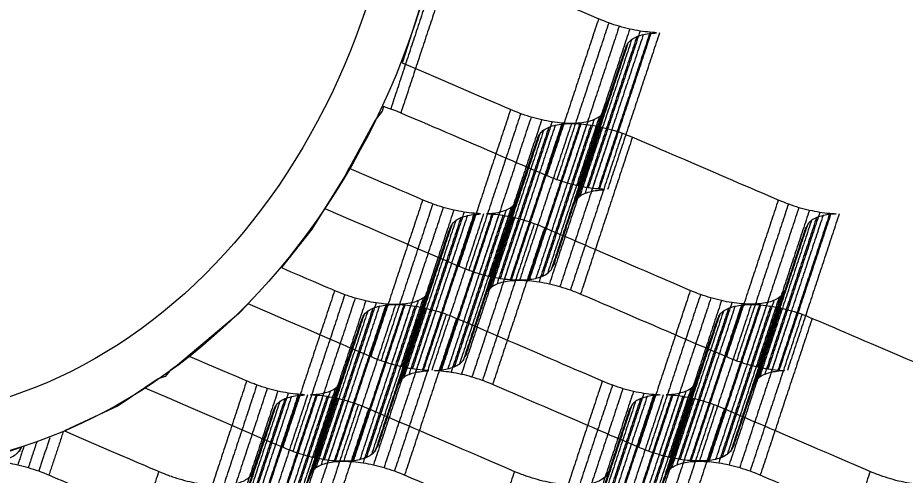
# Model space of a CAD drawing. Extents: x 638850 to 644908, y 297188 to 298900.
# Drawn here: x 643652.12 to 643691.36, y 298457.68 to 298477.89 of the extents above; entities that cross this region are included whole.
import ezdxf

# ---------------------------------------------------------------- set-up
doc = ezdxf.new("R2010")
doc.units = 0
doc.layers.add('12', color=7, linetype='Continuous')
doc.layers.add('5', color=7, linetype='Continuous')

msp = doc.modelspace()

# ---------------------------------------------------------------- linework, layer by layer
at = {"layer": '12'}
msp.add_line((643652.29, 298458.908), (643652.29, 298458.91), dxfattribs=at)
for points in [[(643670.619, 298480.888), (643670.304, 298479.597), (643669.13, 298475.936), (643669.116, 298475.905)], [(643668.288, 298473.972), (643668.241, 298473.758), (643667.917, 298473.361)], [(643667.917, 298473.361), (643666.576, 298470.894), (643665.693, 298469.464)], [(643666.765, 298471.242), (643666.576, 298470.894), (643665.125, 298468.545), (643663.781, 298466.85)], [(643662.312, 298465.246), (643661.88, 298464.814), (643659.187, 298462.533), (643658.86, 298462.309)], [(643659.674, 298462.945), (643659.187, 298462.533), (643658.86, 298462.309)], [(643658.86, 298462.309), (643658.645, 298462.046), (643658.322, 298461.941)], [(643658.86, 298462.309), (643658.645, 298462.046), (643658.322, 298461.941)], [(643658.322, 298461.941), (643656.564, 298460.737), (643654.188, 298459.632)], [(643658.322, 298461.941), (643657.737, 298461.54)], [(643652.29, 298458.91), (643650.763, 298458.388), (643650.246, 298458.335)]]:
    msp.add_lwpolyline(points, dxfattribs=at)
for points, degree in [([(643670.904, 298480.795), (643668.612, 298473.866)], 1), ([(643669.116, 298475.905), (643673.912, 298473.837), (643674.36, 298473.659), (643674.822, 298473.51), (643675.289, 298473.389), (643675.748, 298473.299), (643676.19, 298473.245), (643676.606, 298473.227), (643676.987, 298473.245), (643677.322, 298473.299), (643677.605, 298473.389), (643677.832, 298473.51), (643677.994, 298473.659), (643678.091, 298473.837), (643679.012, 298476.618), (643679.109, 298476.796), (643679.271, 298476.947), (643679.498, 298477.069), (643679.781, 298477.155), (643680.116, 298477.209), (643680.497, 298477.228), (643680.081, 298477.247), (643679.638, 298477.301), (643679.179, 298477.387), (643678.712, 298477.509), (643678.251, 298477.66), (643677.8, 298477.838), (643671.355, 298480.619), (643670.904, 298480.795), (643670.619, 298480.888)], 3), ([(643671.355, 298480.619), (643669.06, 298473.691)], 1), ([(643677.8, 298477.838), (643675.507, 298470.91)], 1), ([(643678.251, 298477.66), (643675.956, 298470.732)], 1), ([(643678.712, 298477.509), (643676.417, 298470.581)], 1), ([(643679.179, 298477.387), (643676.884, 298470.459)], 1), ([(643679.638, 298477.301), (643677.343, 298470.373)], 1), ([(643680.081, 298477.247), (643677.786, 298470.319)], 1), ([(643680.116, 298477.209), (643677.821, 298470.281)], 1), ([(643680.497, 298477.228), (643678.202, 298470.3)], 1), ([(643679.109, 298476.796), (643676.814, 298469.868)], 1), ([(643679.271, 298476.947), (643676.976, 298470.019)], 1), ([(643679.498, 298477.069), (643677.203, 298470.14)], 1), ([(643679.781, 298477.155), (643677.486, 298470.227)], 1), ([(643679.012, 298476.618), (643676.717, 298469.69)], 1), ([(643665.693, 298469.464), (643671.617, 298466.909), (643672.065, 298466.73), (643672.529, 298466.582), (643672.994, 298466.46), (643673.453, 298466.371), (643673.895, 298466.317), (643674.311, 298466.298), (643674.692, 298466.317), (643675.027, 298466.371), (643675.31, 298466.46), (643675.537, 298466.582), (643675.699, 298466.73), (643675.796, 298466.909), (643676.717, 298469.69), (643676.814, 298469.868), (643676.976, 298470.019), (643677.203, 298470.14), (643677.486, 298470.227), (643677.821, 298470.281), (643678.202, 298470.3), (643677.786, 298470.319), (643677.343, 298470.373), (643676.884, 298470.459), (643676.417, 298470.581), (643675.956, 298470.732), (643675.507, 298470.91), (643669.06, 298473.691), (643668.612, 298473.866), (643668.288, 298473.972)], 3), ([(643673.912, 298473.837), (643671.617, 298466.909)], 1), ([(643674.36, 298473.659), (643672.065, 298466.73)], 1), ([(643677.994, 298473.659), (643675.699, 298466.73)], 1), ([(643678.091, 298473.837), (643675.796, 298466.909)], 1), ([(643674.822, 298473.51), (643672.529, 298466.582)], 1), ([(643675.289, 298473.389), (643672.994, 298466.46)], 1), ([(643675.748, 298473.299), (643673.453, 298466.371)], 1), ([(643677.322, 298473.299), (643675.027, 298466.371)], 1), ([(643677.605, 298473.389), (643675.31, 298466.46)], 1), ([(643677.832, 298473.51), (643675.537, 298466.582)], 1), ([(643686.04, 298465.837), (643686.958, 298468.618), (643687.055, 298468.796), (643687.22, 298468.947), (643687.444, 298469.069), (643687.728, 298469.155), (643688.065, 298469.209), (643688.443, 298469.228), (643688.027, 298469.247), (643687.587, 298469.301), (643687.125, 298469.387), (643686.661, 298469.509), (643686.197, 298469.66), (643685.748, 298469.838), (643679.301, 298472.619), (643678.853, 298472.797), (643678.391, 298472.946), (643677.924, 298473.067), (643677.465, 298473.156), (643677.022, 298473.21), (643676.606, 298473.227), (643676.226, 298473.21), (643675.891, 298473.156), (643675.607, 298473.067), (643675.38, 298472.946), (643675.218, 298472.797), (643675.121, 298472.619), (643674.201, 298469.838), (643674.103, 298469.66), (643673.941, 298469.509), (643673.715, 298469.387), (643673.431, 298469.301), (643673.096, 298469.247), (643672.716, 298469.228), (643673.131, 298469.209), (643673.574, 298469.155), (643674.033, 298469.069), (643674.5, 298468.947), (643674.962, 298468.796), (643675.413, 298468.618), (643681.858, 298465.837), (643682.309, 298465.658), (643682.77, 298465.51), (643683.237, 298465.388), (643683.696, 298465.299), (643684.139, 298465.245), (643684.555, 298465.229), (643684.933, 298465.245), (643685.268, 298465.299), (643685.554, 298465.388), (643685.778, 298465.51), (643685.943, 298465.658), (643686.04, 298465.837)], 3), ([(643675.38, 298472.946), (643673.085, 298466.018)], 1), ([(643675.607, 298473.067), (643673.312, 298466.139)], 1), ([(643675.891, 298473.156), (643673.596, 298466.228)], 1), ([(643676.19, 298473.245), (643673.895, 298466.317)], 1), ([(643676.226, 298473.21), (643673.933, 298466.282)], 1), ([(643676.606, 298473.227), (643674.311, 298466.298)], 1), ([(643676.606, 298473.227), (643674.311, 298466.298)], 1), ([(643676.987, 298473.245), (643674.692, 298466.317)], 1), ([(643677.022, 298473.21), (643674.727, 298466.282)], 1), ([(643677.465, 298473.156), (643675.17, 298466.228)], 1), ([(643677.924, 298473.067), (643675.629, 298466.139)], 1), ([(643678.391, 298472.946), (643676.096, 298466.018)], 1), ([(643675.121, 298472.619), (643672.826, 298465.691)], 1), ([(643675.218, 298472.797), (643672.923, 298465.869)], 1), ([(643678.853, 298472.797), (643676.558, 298465.869)], 1), ([(643679.301, 298472.619), (643677.009, 298465.691)], 1), ([(643663.781, 298466.85), (643666.13, 298465.837), (643666.581, 298465.658), (643667.043, 298465.51), (643667.51, 298465.388), (643667.969, 298465.299), (643668.412, 298465.245), (643668.828, 298465.229), (643669.206, 298465.245), (643669.54, 298465.299), (643669.827, 298465.388), (643670.051, 298465.51), (643670.215, 298465.658), (643670.313, 298465.837), (643671.231, 298468.618), (643671.328, 298468.796), (643671.492, 298468.947), (643671.717, 298469.069), (643672, 298469.155), (643672.338, 298469.209), (643672.716, 298469.228), (643672.3, 298469.247), (643671.857, 298469.301), (643671.398, 298469.387), (643670.934, 298469.509), (643670.469, 298469.66), (643670.021, 298469.838), (643666.765, 298471.242)], 3), ([(643670.021, 298469.838), (643667.726, 298462.91)], 1), ([(643674.201, 298469.838), (643671.908, 298462.91)], 1), ([(643685.748, 298469.838), (643683.453, 298462.91)], 1), ([(643670.469, 298469.66), (643668.177, 298462.732)], 1), ([(643670.934, 298469.509), (643668.639, 298462.58)], 1), ([(643671.398, 298469.387), (643669.106, 298462.459)], 1), ([(643673.715, 298469.387), (643671.422, 298462.459)], 1), ([(643673.941, 298469.509), (643671.646, 298462.58)], 1), ([(643674.103, 298469.66), (643671.811, 298462.732)], 1), ([(643686.197, 298469.66), (643683.904, 298462.732)], 1), ([(643686.661, 298469.509), (643684.366, 298462.58)], 1), ([(643687.125, 298469.387), (643684.833, 298462.459)], 1), ([(643671.492, 298468.947), (643669.197, 298462.019)], 1), ([(643671.717, 298469.069), (643669.422, 298462.14)], 1), ([(643671.857, 298469.301), (643669.565, 298462.373)], 1), ([(643672, 298469.155), (643669.708, 298462.227)], 1), ([(643672.3, 298469.247), (643670.007, 298462.319)], 1), ([(643672.338, 298469.209), (643670.043, 298462.281)], 1), ([(643672.716, 298469.228), (643670.423, 298462.3)], 1), ([(643672.716, 298469.228), (643670.423, 298462.3)], 1), ([(643673.096, 298469.247), (643670.801, 298462.319)], 1), ([(643673.131, 298469.209), (643670.836, 298462.281)], 1), ([(643673.431, 298469.301), (643671.136, 298462.373)], 1), ([(643673.574, 298469.155), (643671.279, 298462.227)], 1), ([(643674.033, 298469.069), (643671.738, 298462.14)], 1), ([(643674.5, 298468.947), (643672.205, 298462.019)], 1), ([(643687.22, 298468.947), (643684.925, 298462.019)], 1), ([(643687.444, 298469.069), (643685.152, 298462.14)], 1), ([(643687.587, 298469.301), (643685.292, 298462.373)], 1), ([(643687.728, 298469.155), (643685.435, 298462.227)], 1), ([(643688.027, 298469.247), (643685.735, 298462.319)], 1), ([(643688.065, 298469.209), (643685.77, 298462.281)], 1), ([(643688.443, 298469.228), (643686.151, 298462.3)], 1), ([(643671.231, 298468.618), (643668.938, 298461.689)], 1), ([(643671.328, 298468.796), (643669.033, 298461.868)], 1), ([(643674.962, 298468.796), (643672.667, 298461.868)], 1), ([(643675.413, 298468.618), (643673.118, 298461.689)], 1), ([(643686.958, 298468.618), (643684.666, 298461.689)], 1), ([(643687.055, 298468.796), (643684.76, 298461.868)], 1), ([(643683.745, 298458.908), (643684.666, 298461.689), (643684.76, 298461.868), (643684.925, 298462.019), (643685.152, 298462.14), (643685.435, 298462.227), (643685.77, 298462.281), (643686.151, 298462.3), (643685.735, 298462.319), (643685.292, 298462.373), (643684.833, 298462.459), (643684.366, 298462.58), (643683.904, 298462.732), (643683.453, 298462.91), (643677.009, 298465.691), (643676.558, 298465.869), (643676.096, 298466.018), (643675.629, 298466.139), (643675.17, 298466.228), (643674.727, 298466.282), (643674.311, 298466.298), (643673.933, 298466.282), (643673.596, 298466.228), (643673.312, 298466.139), (643673.085, 298466.018), (643672.923, 298465.869), (643672.826, 298465.691), (643671.908, 298462.91), (643671.811, 298462.732), (643671.646, 298462.58), (643671.422, 298462.459), (643671.136, 298462.373), (643670.801, 298462.319), (643670.423, 298462.3), (643670.836, 298462.281), (643671.279, 298462.227), (643671.738, 298462.14), (643672.205, 298462.019), (643672.667, 298461.868), (643673.118, 298461.689), (643679.563, 298458.908), (643680.014, 298458.73), (643680.475, 298458.582), (643680.942, 298458.46), (643681.401, 298458.371), (643681.844, 298458.317), (643682.26, 298458.301), (643682.638, 298458.317), (643682.976, 298458.371), (643683.259, 298458.46), (643683.486, 298458.582), (643683.648, 298458.73), (643683.745, 298458.908)], 3), ([(643666.13, 298465.837), (643663.835, 298458.908)], 1), ([(643670.313, 298465.837), (643668.018, 298458.908)], 1), ([(643681.858, 298465.837), (643679.563, 298458.908)], 1), ([(643686.04, 298465.837), (643683.745, 298458.908)], 1), ([(643666.581, 298465.658), (643664.286, 298458.73)], 1), ([(643667.043, 298465.51), (643664.748, 298458.582)], 1), ([(643670.051, 298465.51), (643667.758, 298458.582)], 1), ([(643670.215, 298465.658), (643667.92, 298458.73)], 1), ([(643682.309, 298465.658), (643680.014, 298458.73)], 1), ([(643682.77, 298465.51), (643680.475, 298458.582)], 1), ([(643685.778, 298465.51), (643683.486, 298458.582)], 1), ([(643685.943, 298465.658), (643683.648, 298458.73)], 1), ([(643657.737, 298461.54), (643663.835, 298458.908), (643664.286, 298458.73), (643664.748, 298458.582), (643665.215, 298458.46), (643665.674, 298458.371), (643666.117, 298458.317), (643666.533, 298458.301), (643666.911, 298458.317), (643667.248, 298458.371), (643667.532, 298458.46), (643667.758, 298458.582), (643667.92, 298458.73), (643668.018, 298458.908), (643668.938, 298461.689), (643669.033, 298461.868), (643669.197, 298462.019), (643669.422, 298462.14), (643669.708, 298462.227), (643670.043, 298462.281), (643670.423, 298462.3), (643670.007, 298462.319), (643669.565, 298462.373), (643669.106, 298462.459), (643668.639, 298462.58), (643668.177, 298462.732), (643667.726, 298462.91), (643662.312, 298465.246)], 3), ([(643678.259, 298457.837), (643679.179, 298460.618), (643679.277, 298460.796), (643679.439, 298460.947), (643679.665, 298461.068), (643679.949, 298461.155), (643680.284, 298461.209), (643680.664, 298461.228), (643680.249, 298461.247), (643679.806, 298461.301), (643679.347, 298461.387), (643678.88, 298461.509), (643678.418, 298461.66), (643677.967, 298461.838), (643671.522, 298464.619), (643671.071, 298464.797), (643670.61, 298464.946), (643670.142, 298465.067), (643669.683, 298465.156), (643669.241, 298465.21), (643668.828, 298465.229), (643668.447, 298465.21), (643668.112, 298465.156), (643667.826, 298465.067), (643667.602, 298464.946), (643667.437, 298464.797), (643667.343, 298464.619), (643666.422, 298461.838), (643666.325, 298461.66), (643666.163, 298461.509), (643665.936, 298461.387), (643665.652, 298461.301), (643665.315, 298461.247), (643664.937, 298461.228), (643665.353, 298461.209), (643665.795, 298461.155), (643666.254, 298461.068), (643666.719, 298460.947), (643667.183, 298460.796), (643667.631, 298460.618), (643674.079, 298457.837), (643674.527, 298457.661), (643674.992, 298457.51), (643675.456, 298457.388), (643675.915, 298457.299), (643676.358, 298457.245), (643676.774, 298457.229), (643677.154, 298457.245), (643677.489, 298457.299), (643677.773, 298457.388), (643677.999, 298457.51), (643678.161, 298457.661), (643678.259, 298457.837)], 3), ([(643667.51, 298465.388), (643665.215, 298458.46)], 1), ([(643667.826, 298465.067), (643665.534, 298458.139)], 1), ([(643667.969, 298465.299), (643665.674, 298458.371)], 1), ([(643668.112, 298465.156), (643665.817, 298458.228)], 1), ([(643668.412, 298465.245), (643666.117, 298458.317)], 1), ([(643668.447, 298465.21), (643666.152, 298458.282)], 1), ([(643668.828, 298465.229), (643666.533, 298458.301)], 1), ([(643668.828, 298465.229), (643666.533, 298458.301)], 1), ([(643669.206, 298465.245), (643666.911, 298458.317)], 1), ([(643669.241, 298465.21), (643666.948, 298458.282)], 1), ([(643669.54, 298465.299), (643667.248, 298458.371)], 1), ([(643669.683, 298465.156), (643667.391, 298458.228)], 1), ([(643669.827, 298465.388), (643667.532, 298458.46)], 1), ([(643670.142, 298465.067), (643667.85, 298458.139)], 1), ([(643693.986, 298457.837), (643694.907, 298460.618), (643695.004, 298460.796), (643695.166, 298460.947), (643695.393, 298461.068), (643695.676, 298461.155), (643696.011, 298461.209), (643696.392, 298461.228), (643695.976, 298461.247), (643695.533, 298461.301), (643695.074, 298461.387), (643694.607, 298461.509), (643694.145, 298461.66), (643693.697, 298461.838), (643687.25, 298464.619), (643686.801, 298464.797), (643686.337, 298464.946), (643685.87, 298465.067), (643685.411, 298465.156), (643684.971, 298465.21), (643684.555, 298465.229), (643684.174, 298465.21), (643683.84, 298465.156), (643683.556, 298465.067), (643683.329, 298464.946), (643683.165, 298464.797), (643683.07, 298464.619), (643682.149, 298461.838), (643682.052, 298461.66), (643681.89, 298461.509), (643681.663, 298461.387), (643681.38, 298461.301), (643681.042, 298461.247), (643680.664, 298461.228), (643681.08, 298461.209), (643681.523, 298461.155), (643681.982, 298461.068), (643682.446, 298460.947), (643682.911, 298460.796), (643683.359, 298460.618), (643689.807, 298457.837), (643690.255, 298457.661), (643690.719, 298457.51), (643691.184, 298457.388), (643691.643, 298457.299), (643692.085, 298457.245), (643692.501, 298457.229), (643692.882, 298457.245), (643693.217, 298457.299), (643693.5, 298457.388), (643693.727, 298457.51), (643693.889, 298457.661), (643693.986, 298457.837)], 3), ([(643683.237, 298465.388), (643680.942, 298458.46)], 1), ([(643683.556, 298465.067), (643681.261, 298458.139)], 1), ([(643683.696, 298465.299), (643681.401, 298458.371)], 1), ([(643683.84, 298465.156), (643681.545, 298458.228)], 1), ([(643684.139, 298465.245), (643681.844, 298458.317)], 1), ([(643684.174, 298465.21), (643681.879, 298458.282)], 1), ([(643684.555, 298465.229), (643682.26, 298458.301)], 1), ([(643684.555, 298465.229), (643682.26, 298458.301)], 1), ([(643684.933, 298465.245), (643682.638, 298458.317)], 1), ([(643684.971, 298465.21), (643682.676, 298458.282)], 1), ([(643685.268, 298465.299), (643682.976, 298458.371)], 1), ([(643685.411, 298465.156), (643683.119, 298458.228)], 1), ([(643685.554, 298465.388), (643683.259, 298458.46)], 1), ([(643685.87, 298465.067), (643683.578, 298458.139)], 1), ([(643667.343, 298464.619), (643665.048, 298457.691)], 1), ([(643667.437, 298464.797), (643665.145, 298457.869)], 1), ([(643667.602, 298464.946), (643665.307, 298458.017)], 1), ([(643670.61, 298464.946), (643668.315, 298458.017)], 1), ([(643671.071, 298464.797), (643668.779, 298457.869)], 1), ([(643671.522, 298464.619), (643669.227, 298457.691)], 1), ([(643683.07, 298464.619), (643680.775, 298457.691)], 1), ([(643683.165, 298464.797), (643680.872, 298457.869)], 1), ([(643683.329, 298464.946), (643681.034, 298458.017)], 1), ([(643686.337, 298464.946), (643684.042, 298458.017)], 1), ([(643686.801, 298464.797), (643684.506, 298457.869)], 1), ([(643687.25, 298464.619), (643684.955, 298457.691)], 1), ([(643654.188, 298459.632), (643658.352, 298457.837), (643658.8, 298457.661), (643659.261, 298457.51), (643659.729, 298457.388), (643660.188, 298457.299), (643660.63, 298457.245), (643661.046, 298457.229), (643661.427, 298457.245), (643661.762, 298457.299), (643662.045, 298457.388), (643662.272, 298457.51), (643662.434, 298457.661), (643662.531, 298457.837), (643663.452, 298460.618), (643663.549, 298460.796), (643663.711, 298460.947), (643663.938, 298461.068), (643664.221, 298461.155), (643664.556, 298461.209), (643664.937, 298461.228), (643664.521, 298461.247), (643664.078, 298461.301), (643663.619, 298461.387), (643663.152, 298461.509), (643662.69, 298461.66), (643662.24, 298461.838), (643659.674, 298462.945)], 3), ([(643662.24, 298461.838), (643659.947, 298454.91)], 1), ([(643662.69, 298461.66), (643660.395, 298454.732)], 1), ([(643663.152, 298461.509), (643660.857, 298454.58)], 1), ([(643666.163, 298461.509), (643663.868, 298454.58)], 1), ([(643666.325, 298461.66), (643664.03, 298454.732)], 1), ([(643666.422, 298461.838), (643664.127, 298454.91)], 1), ([(643677.967, 298461.838), (643675.675, 298454.91)], 1), ([(643678.418, 298461.66), (643676.123, 298454.732)], 1), ([(643678.88, 298461.509), (643676.587, 298454.58)], 1), ([(643681.89, 298461.509), (643679.595, 298454.58)], 1), ([(643682.052, 298461.66), (643679.757, 298454.732)], 1), ([(643682.149, 298461.838), (643679.854, 298454.91)], 1), ([(643663.619, 298461.387), (643661.324, 298454.459)], 1), ([(643664.078, 298461.301), (643661.783, 298454.372)], 1), ([(643664.221, 298461.155), (643661.926, 298454.227)], 1), ([(643664.521, 298461.247), (643662.226, 298454.318)], 1), ([(643664.556, 298461.209), (643662.261, 298454.281)], 1), ([(643664.937, 298461.228), (643662.642, 298454.3)], 1), ([(643664.937, 298461.228), (643662.642, 298454.3)], 1), ([(643665.315, 298461.247), (643663.023, 298454.318)], 1), ([(643665.353, 298461.209), (643663.058, 298454.281)], 1), ([(643665.652, 298461.301), (643663.357, 298454.372)], 1), ([(643665.795, 298461.155), (643663.5, 298454.227)], 1), ([(643665.936, 298461.387), (643663.641, 298454.459)], 1), ([(643679.347, 298461.387), (643677.052, 298454.459)], 1), ([(643679.806, 298461.301), (643677.511, 298454.372)], 1), ([(643679.949, 298461.155), (643677.654, 298454.227)], 1), ([(643680.249, 298461.247), (643677.954, 298454.318)], 1), ([(643680.284, 298461.209), (643677.989, 298454.281)], 1), ([(643680.664, 298461.228), (643678.369, 298454.3)], 1), ([(643680.664, 298461.228), (643678.369, 298454.3)], 1), ([(643681.042, 298461.247), (643678.75, 298454.318)], 1), ([(643681.08, 298461.209), (643678.785, 298454.281)], 1), ([(643681.38, 298461.301), (643679.085, 298454.372)], 1), ([(643681.523, 298461.155), (643679.228, 298454.227)], 1), ([(643681.663, 298461.387), (643679.368, 298454.459)], 1), ([(643663.549, 298460.796), (643661.254, 298453.868)], 1), ([(643663.711, 298460.947), (643661.416, 298454.019)], 1), ([(643663.938, 298461.068), (643661.643, 298454.14)], 1), ([(643666.254, 298461.068), (643663.959, 298454.14)], 1), ([(643666.719, 298460.947), (643664.427, 298454.019)], 1), ([(643667.183, 298460.796), (643664.888, 298453.868)], 1), ([(643679.277, 298460.796), (643676.982, 298453.868)], 1), ([(643679.439, 298460.947), (643677.144, 298454.019)], 1), ([(643679.665, 298461.068), (643677.37, 298454.14)], 1), ([(643681.982, 298461.068), (643679.687, 298454.14)], 1), ([(643682.446, 298460.947), (643680.154, 298454.019)], 1), ([(643682.911, 298460.796), (643680.616, 298453.868)], 1), ([(643663.452, 298460.618), (643661.157, 298453.689)], 1), ([(643667.631, 298460.618), (643665.336, 298453.689)], 1), ([(643679.179, 298460.618), (643676.884, 298453.689)], 1), ([(643683.359, 298460.618), (643681.064, 298453.689)], 1), ([(643654.135, 298459.607), (643653.5, 298457.691)], 1), ([(643652.958, 298459.139), (643652.587, 298458.017)], 1), ([(643653.537, 298459.336), (643653.051, 298457.869)], 1), ([(643650.246, 298458.335), (643650.389, 298458.317), (643650.805, 298458.301), (643651.183, 298458.317), (643651.521, 298458.371), (643651.804, 298458.46), (643652.028, 298458.582), (643652.193, 298458.73), (643652.29, 298458.908)], 3), ([(643652.389, 298458.944), (643652.123, 298458.139)], 1), ([(643652.248, 298458.896), (643652.193, 298458.73)], 1), ([(643652.291, 298458.91), (643652.29, 298458.908)], 1), ([(643660.236, 298450.908), (643661.157, 298453.689), (643661.254, 298453.868), (643661.416, 298454.019), (643661.643, 298454.14), (643661.926, 298454.227), (643662.261, 298454.281), (643662.642, 298454.3), (643662.226, 298454.318), (643661.783, 298454.372), (643661.324, 298454.459), (643660.857, 298454.58), (643660.395, 298454.732), (643659.947, 298454.91), (643653.5, 298457.691), (643653.051, 298457.869), (643652.587, 298458.017), (643652.123, 298458.139), (643651.661, 298458.228), (643651.221, 298458.282), (643650.805, 298458.301), (643650.424, 298458.282), (643650.09, 298458.228), (643649.806, 298458.139), (643649.579, 298458.017), (643649.417, 298457.869), (643649.32, 298457.691), (643648.399, 298454.91), (643648.302, 298454.732), (643648.14, 298454.58), (643647.913, 298454.459), (643647.63, 298454.372), (643647.295, 298454.318), (643646.914, 298454.3), (643647.33, 298454.281), (643647.773, 298454.227), (643648.232, 298454.14), (643648.699, 298454.019), (643649.161, 298453.868), (643649.609, 298453.689), (643656.057, 298450.908), (643656.505, 298450.733), (643656.969, 298450.582), (643657.434, 298450.46), (643657.895, 298450.371), (643658.335, 298450.317), (643658.751, 298450.301), (643659.132, 298450.317), (643659.467, 298450.371), (643659.75, 298450.46), (643659.977, 298450.582), (643660.139, 298450.733), (643660.236, 298450.908)], 3), ([(643675.964, 298450.908), (643676.884, 298453.689), (643676.982, 298453.868), (643677.144, 298454.019), (643677.37, 298454.14), (643677.654, 298454.227), (643677.989, 298454.281), (643678.369, 298454.3), (643677.954, 298454.318), (643677.511, 298454.372), (643677.052, 298454.459), (643676.587, 298454.58), (643676.123, 298454.732), (643675.675, 298454.91), (643669.227, 298457.691), (643668.779, 298457.869), (643668.315, 298458.017), (643667.85, 298458.139), (643667.391, 298458.228), (643666.948, 298458.282), (643666.533, 298458.301), (643666.152, 298458.282), (643665.817, 298458.228), (643665.534, 298458.139), (643665.307, 298458.017), (643665.145, 298457.869), (643665.048, 298457.691), (643664.127, 298454.91), (643664.03, 298454.732), (643663.868, 298454.58), (643663.641, 298454.459), (643663.357, 298454.372), (643663.023, 298454.318), (643662.642, 298454.3), (643663.058, 298454.281), (643663.5, 298454.227), (643663.959, 298454.14), (643664.427, 298454.019), (643664.888, 298453.868), (643665.336, 298453.689), (643671.784, 298450.908), (643672.232, 298450.733), (643672.697, 298450.582), (643673.161, 298450.46), (643673.623, 298450.371), (643674.063, 298450.317), (643674.479, 298450.301), (643674.859, 298450.317), (643675.194, 298450.371), (643675.478, 298450.46), (643675.704, 298450.582), (643675.869, 298450.733), (643675.964, 298450.908)], 3), ([(643691.691, 298450.908), (643692.612, 298453.689), (643692.709, 298453.868), (643692.871, 298454.019), (643693.098, 298454.14), (643693.381, 298454.227), (643693.719, 298454.281), (643694.097, 298454.3), (643693.681, 298454.318), (643693.238, 298454.372), (643692.779, 298454.459), (643692.315, 298454.58), (643691.85, 298454.732), (643691.402, 298454.91), (643684.955, 298457.691), (643684.506, 298457.869), (643684.042, 298458.017), (643683.578, 298458.139), (643683.119, 298458.228), (643682.676, 298458.282), (643682.26, 298458.301), (643681.879, 298458.282), (643681.545, 298458.228), (643681.261, 298458.139), (643681.034, 298458.017), (643680.872, 298457.869), (643680.775, 298457.691), (643679.854, 298454.91), (643679.757, 298454.732), (643679.595, 298454.58), (643679.368, 298454.459), (643679.085, 298454.372), (643678.75, 298454.318), (643678.369, 298454.3), (643678.785, 298454.281), (643679.228, 298454.227), (643679.687, 298454.14), (643680.154, 298454.019), (643680.616, 298453.868), (643681.064, 298453.689), (643687.512, 298450.908), (643687.96, 298450.733), (643688.424, 298450.582), (643688.891, 298450.46), (643689.35, 298450.371), (643689.793, 298450.317), (643690.206, 298450.301), (643690.587, 298450.317), (643690.922, 298450.371), (643691.205, 298450.46), (643691.432, 298450.582), (643691.597, 298450.733), (643691.691, 298450.908)], 3), ([(643658.352, 298457.837), (643656.057, 298450.908)], 1), ([(643662.531, 298457.837), (643660.236, 298450.908)], 1), ([(643674.079, 298457.837), (643671.784, 298450.908)], 1), ([(643678.259, 298457.837), (643675.964, 298450.908)], 1), ([(643689.807, 298457.837), (643687.512, 298450.908)], 1)]:
    msp.add_open_spline(points, degree=degree, dxfattribs=at)
at = {"layer": '5'}
for major_axis, ratio in [((-0.126, 31.904), 0.812362), ((-0.117, 29.63), 0.797963)]:
    msp.add_ellipse((643645.706, 298489.806), major_axis=major_axis, ratio=ratio, dxfattribs=at)

doc.saveas('drawing.dxf')
